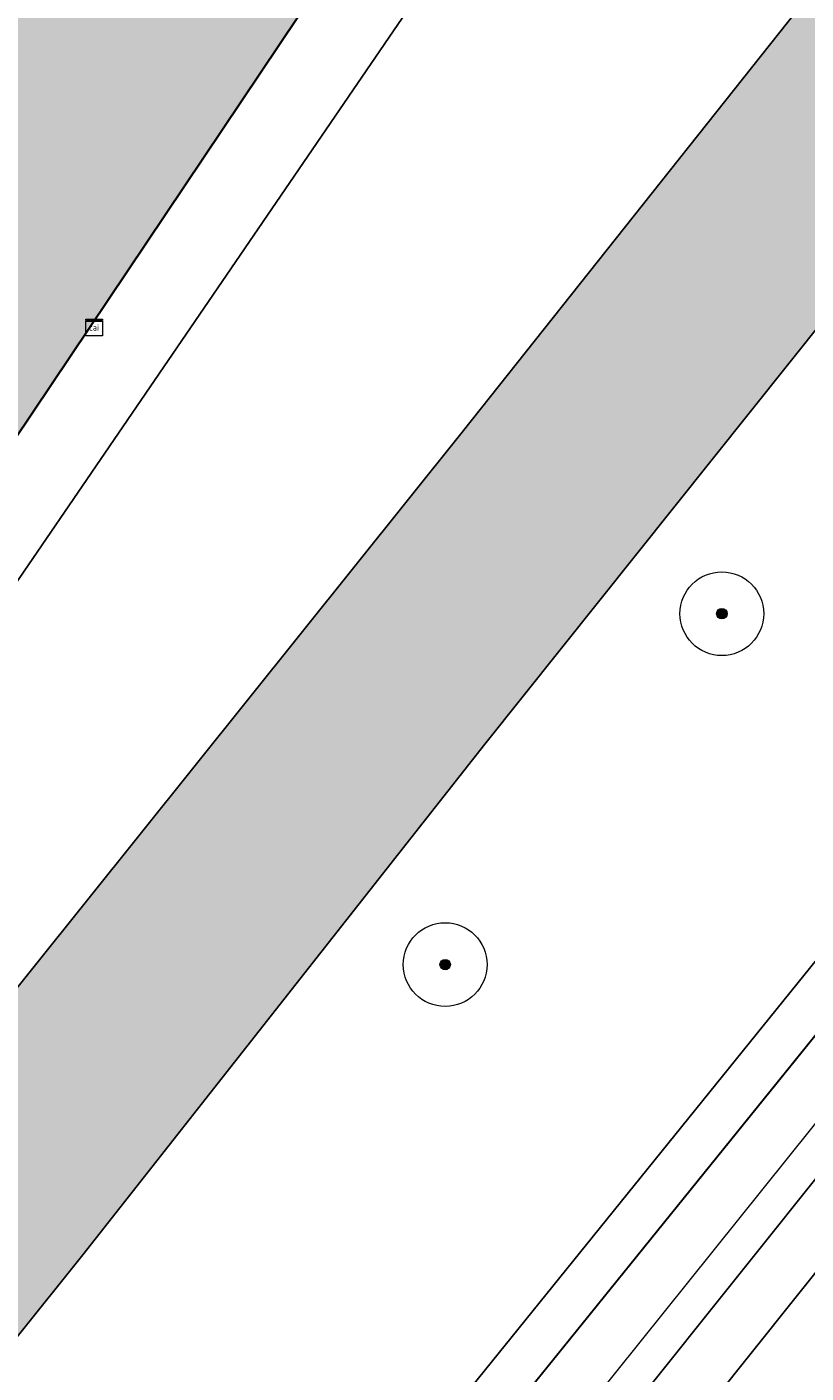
# Model space of a CAD drawing. Header units: metres. Extents: x 125349 to 128236, y 501602 to 503797.
# Tile 437 of 656: x 127200 to 127218, y 502339 to 502371. Entities that reach past the tile are written whole.
import ezdxf
from ezdxf.enums import TextEntityAlignment as Align

# ---------------------------------------------------------------- set-up
doc = ezdxf.new("R2010")
doc.units = ezdxf.units.M
doc.layers.get('0').update_dxf_attribs({"linetype": 'CONTINUOUS'})
for name, color, linetype, lineweight in [('B-WE-GK-BESCHOEIING-G', 130, 'GK-BESCHOEIING-SO', 18), ('B-WE-GR-BEPLANTING_CULTUUR_HEESTERS-GV', 90, 'CONTINUOUS', 18), ('B-WE-GR-BOOM-S-500', 90, 'CONTINUOUS', 18), ('B-WE-GR-GROENVOORZIENING-GV', 80, 'CONTINUOUS', 18), ('B-WE-IE-MEUBILAIR-S', 7, 'CONTINUOUS', 18), ('B-WE-OG-BEBOUWING-GV', 7, 'CONTINUOUS', 35), ('B-WE-OG-BEBOUWING_TE AMOVEREN-V', 253, 'CONTINUOUS', 18), ('B-WE-OG-TERREIN_BEGROEID-GV', 7, 'CONTINUOUS', 18), ('B-WE-OG-TERREIN_OEVER-GV', 7, 'CONTINUOUS', 18), ('B-WE-OG-WATER-GV', 130, 'CONTINUOUS', 18), ('B-WE-OG-WEG-GV', 7, 'CONTINUOUS', 18), ('B-WE-VH-GESLOTENVERHARDING_ASFALT-GV', 10, 'CONTINUOUS', 18), ('B-WE-VW-MARKERING_PICTOGRAM-G', 7, 'CONTINUOUS', 18)]:
    doc.layers.add(name, color=color, linetype=linetype, lineweight=lineweight)
doc.layers.add('B-WE-OG-WATER-V', color=7, linetype='CONTINUOUS', lineweight=18, true_color=0xbee8ff)
doc.styles.add('NLCS-ISO', font='NLCS-ISO.ttf')
doc.linetypes.add('GK-BESCHOEIING-SO', pattern='A,18,-3,[1,NLCS.SHX,S=0.6,R=0,X=0,Y=0],-3', length=24)

# ---------------------------------------------------------------- blocks, each defined once
blk = doc.blocks.new('SIE-MEUBILAIR_KAST_CAI-SO')
for points in [[(-1, 1), (1, 1), (1, 0.84), (-1, 0.84)], [(-1, 0.76), (1, 0.76), (1, -1), (-1, -1)]]:
    blk.add_lwpolyline(points, close=True)
at = {"style": 'NLCS-ISO'}
blk.add_text('cai', height=0.75, dxfattribs=at).set_placement((0, 0), align=Align.MIDDLE_CENTER)
blk = doc.blocks.new('SGR-BOOM_01-SO')
at = {"linetype": 'ByBlock', "lineweight": 18}
h = blk.add_hatch(color=0, dxfattribs=at)
h.dxf.hatch_style = 1
edge = h.paths.add_edge_path()
edge.add_arc((0, 0), 0.25, 0, 360)
at = {"color": 0, "linetype": 'ByBlock', "lineweight": 18}
for radius in [2, 0.25]:
    blk.add_circle((0, 0), radius, dxfattribs=at)

msp = doc.modelspace()

# ---------------------------------------------------------------- hatches: boundary and pattern name
at = {"layer": 'B-WE-OG-BEBOUWING_TE AMOVEREN-V', "transparency": 33554508}
h = msp.add_hatch(color=256, dxfattribs=at)
h.dxf.hatch_style = 1
h.paths.add_polyline_path([(127187.078, 502343.068), (127247.895, 502433.713), (127254.449, 502443.482), (127256.033, 502445.842), (127256.149, 502446.015), (127255.299, 502446.617), (127253.301, 502447.971), (127253.602, 502448.371), (127252.602, 502449.023), (127252.351, 502448.573), (127246.406, 502452.536), (127245.561, 502451.251), (127244.33, 502449.377), (127244.28, 502449.41), (127243.229, 502448.904), (127242.512, 502448.25), (127242.066, 502447.539), (127241.743, 502446.626), (127241.671, 502445.441), (127241.721, 502445.408), (127241.617, 502445.249), (127242.694, 502444.541), (127240.444, 502441.185), (127239.398, 502441.873), (127179.925, 502353.111), (127180.958, 502352.403), (127178.705, 502349.05), (127177.642, 502349.778), (127177.535, 502349.621), (127177.485, 502349.654), (127176.416, 502349.139), (127175.694, 502348.494), (127175.204, 502347.811), (127174.871, 502346.9), (127174.801, 502345.736), (127174.851, 502345.702), (127172.715, 502342.583), (127178.61, 502338.692), (127178.202, 502338.148), (127179.143, 502337.534), (127179.551, 502338.078), (127182.525, 502336.232), (127184.723, 502339.451), (127183.634, 502340.218), (127185.988, 502343.785)])
at = {"layer": 'B-WE-OG-WATER-V'}
h = msp.add_hatch(color=256, dxfattribs=at)
edge = h.paths.add_edge_path()
edge.add_line((127146.932, 502282.446), (127145.997, 502281.283))
edge.add_line((127145.997, 502281.283), (127125.073, 502254.623))
edge.add_line((127125.073, 502254.623), (127121.315, 502250))
edge.add_line((127121.315, 502250), (127105.7, 502230.321))
edge.add_line((127105.7, 502230.321), (127092.161, 502213.258))
edge.add_line((127092.161, 502213.258), (127073.659, 502190.454))
edge.add_line((127073.659, 502190.454), (127048.805, 502159.686))
edge.add_line((127048.805, 502159.686), (127016.739, 502119.704))
edge.add_line((127016.739, 502119.704), (127011.991, 502113.788))
edge.add_line((127011.991, 502113.788), (127006.339, 502106.746))
edge.add_line((127006.339, 502106.746), (127001.514, 502100.734))
edge.add_line((127001.514, 502100.734), (127000, 502098.829))
edge.add_line((127000, 502098.829), (126995.757, 502093.501))
edge.add_arc((126994.338, 502094.368), 1.663, 307.9347, 328.5908, ccw=False)
edge.add_arc((126994.266, 502094.47), 1.787, 290.8977, 307.7223, ccw=False)
edge.add_line((126994.904, 502092.8), (126992.703, 502091.951))
edge.add_line((126992.703, 502091.951), (126993.101, 502090.199))
edge.add_line((126993.101, 502090.199), (126990.848, 502087.398))
edge.add_line((126990.848, 502087.398), (126989.296, 502085.403))
edge.add_arc((126991.447, 502083.282), 3.021, 135.4056, 155.9768)
edge.add_arc((126991.247, 502083.511), 2.747, 158.6408, 165.4838)
edge.add_arc((126991.098, 502083.565), 2.59, 165.8042, 203.7908)
edge.add_arc((126991.084, 502083.558), 2.574, 203.7674, 237.2676)
edge.add_arc((126991.118, 502084.558), 3.473, 245.7558, 267.9205)
edge.add_arc((126991.046, 502083.986), 2.898, 268.9368, 294.3357)
edge.add_arc((126990.526, 502084.506), 3.595, 298.4651, 315.5747)
edge.add_line((126993.094, 502081.989), (126996.543, 502086.319))
edge.add_line((126996.543, 502086.319), (127000, 502090.659))
edge.add_line((127000, 502090.659), (127002.168, 502093.374))
edge.add_line((127002.168, 502093.374), (127018.05, 502113.191))
edge.add_line((127018.05, 502113.191), (127031.108, 502129.472))
edge.add_line((127031.108, 502129.472), (127061.611, 502167.612))
edge.add_line((127061.611, 502167.612), (127076.18, 502185.636))
edge.add_line((127076.18, 502185.636), (127097.104, 502211.626))
edge.add_line((127097.104, 502211.626), (127127.528, 502250))
edge.add_line((127127.528, 502250), (127141.585, 502267.668))
edge.add_line((127141.585, 502267.668), (127174.668, 502308.914))
edge.add_line((127174.668, 502308.914), (127184.906, 502321.879))
edge.add_line((127184.906, 502321.879), (127188.636, 502326.611))
edge.add_line((127188.636, 502326.611), (127189.054, 502327.119))
edge.add_line((127189.054, 502327.119), (127190.095, 502328.384))
edge.add_line((127190.095, 502328.384), (127190.593, 502328.989))
edge.add_line((127190.593, 502328.989), (127194.521, 502333.834))
edge.add_line((127194.521, 502333.834), (127200.996, 502341.901))
edge.add_line((127200.996, 502341.901), (127210.601, 502354.098))
edge.add_line((127210.601, 502354.098), (127221.457, 502367.694))
edge.add_line((127221.457, 502367.694), (127227.76, 502375.492))
edge.add_line((127227.76, 502375.492), (127239.316, 502389.987))
edge.add_line((127239.316, 502389.987), (127250.522, 502404.183))
edge.add_line((127250.522, 502404.183), (127250.931, 502404.69))
edge.add_line((127250.931, 502404.69), (127252.814, 502407.025))
edge.add_line((127252.814, 502407.025), (127253.223, 502407.532))
edge.add_line((127253.223, 502407.532), (127261.528, 502418.029))
edge.add_line((127261.528, 502418.029), (127262.16, 502418.83))
edge.add_line((127262.16, 502418.83), (127280.756, 502442.371))
edge.add_line((127280.756, 502442.371), (127281.388, 502443.172))
edge.add_line((127281.388, 502443.172), (127288.742, 502452.27))
edge.add_line((127288.742, 502452.27), (127292.844, 502457.368))
edge.add_line((127292.844, 502457.368), (127301.099, 502467.765))
edge.add_line((127301.099, 502467.765), (127310.554, 502479.662))
edge.add_line((127310.554, 502479.662), (127316.457, 502487.01))
edge.add_line((127316.457, 502487.01), (127326.723, 502500))
edge.add_line((127326.723, 502500), (127333.71, 502508.963))
edge.add_line((127333.71, 502508.963), (127335.017, 502510.607))
edge.add_line((127335.017, 502510.607), (127336.627, 502512.7))
edge.add_line((127336.627, 502512.7), (127337.733, 502514.095))
edge.add_line((127337.733, 502514.095), (127339.041, 502516.04))
edge.add_line((127339.041, 502516.04), (127342.413, 502521.025))
edge.add_line((127342.413, 502521.025), (127343.922, 502523.169))
edge.add_line((127343.922, 502523.169), (127345.282, 502525.313))
edge.add_line((127345.282, 502525.313), (127347.094, 502528.256))
edge.add_line((127347.094, 502528.256), (127349.97, 502532.701))
edge.add_line((127349.97, 502532.701), (127348.925, 502534.188))
edge.add_line((127348.925, 502534.188), (127347.874, 502534.784))
edge.add_line((127347.874, 502534.784), (127345.706, 502535.075))
edge.add_line((127345.706, 502535.075), (127344.77, 502533.818))
edge.add_line((127344.77, 502533.818), (127343.611, 502531.773))
edge.add_line((127343.611, 502531.773), (127342.1, 502529.279))
edge.add_line((127342.1, 502529.279), (127339.935, 502525.888))
edge.add_line((127339.935, 502525.888), (127339.482, 502525.14))
edge.add_line((127339.482, 502525.14), (127334.298, 502517.512))
edge.add_line((127334.298, 502517.512), (127333.645, 502516.715))
edge.add_line((127333.645, 502516.715), (127330.276, 502512.38))
edge.add_line((127330.276, 502512.38), (127324.635, 502505.193))
edge.add_line((127324.635, 502505.193), (127320.559, 502500))
edge.add_line((127320.559, 502500), (127316.56, 502494.911))
edge.add_line((127316.56, 502494.911), (127303.003, 502478.016))
edge.add_line((127303.003, 502478.016), (127288.996, 502460.371))
edge.add_line((127288.996, 502460.371), (127283.864, 502454.114))
edge.add_line((127283.864, 502454.114), (127280.592, 502450.124))
edge.add_line((127280.592, 502450.124), (127273.338, 502440.977))
edge.add_line((127273.338, 502440.977), (127272.406, 502439.824))
edge.add_line((127272.406, 502439.824), (127267.412, 502433.643))
edge.add_line((127267.412, 502433.643), (127265.784, 502431.629))
edge.add_line((127265.784, 502431.629), (127264.526, 502430.033))
edge.add_line((127264.526, 502430.033), (127263.689, 502428.97))
edge.add_line((127263.689, 502428.97), (127258.337, 502422.178))
edge.add_line((127258.337, 502422.178), (127257.079, 502420.582))
edge.add_line((127257.079, 502420.582), (127256.73, 502420.141))
edge.add_line((127256.73, 502420.141), (127247.423, 502408.377))
edge.add_line((127247.423, 502408.377), (127247.074, 502407.936))
edge.add_line((127247.074, 502407.936), (127233.567, 502391.041))
edge.add_line((127233.567, 502391.041), (127220.66, 502374.896))
edge.add_line((127220.66, 502374.896), (127210.055, 502361.549))
edge.add_line((127210.055, 502361.549), (127195.947, 502343.954))
edge.add_line((127195.947, 502343.954), (127192.549, 502339.583))
edge.add_line((127192.549, 502339.583), (127188.794, 502334.752))
edge.add_line((127188.794, 502334.752), (127187.242, 502332.86))
edge.add_line((127187.242, 502332.86), (127186.557, 502331.941))
edge.add_line((127186.557, 502331.941), (127186.756, 502331.78))
edge.add_line((127186.756, 502331.78), (127186.503, 502331.467))
edge.add_line((127186.503, 502331.467), (127186.448, 502331.398))
edge.add_line((127186.448, 502331.398), (127186.353, 502331.281))
edge.add_line((127186.353, 502331.281), (127186.067, 502330.928))
edge.add_line((127186.067, 502330.928), (127185.323, 502330.007))
edge.add_line((127185.323, 502330.007), (127185.112, 502329.746))
edge.add_line((127185.112, 502329.746), (127184.871, 502329.447))
edge.add_line((127184.871, 502329.447), (127184.543, 502329.336))
edge.add_line((127184.543, 502329.336), (127182.177, 502326.417))
edge.add_line((127182.177, 502326.417), (127166.026, 502306.191))
edge.add_line((127166.026, 502306.191), (127162.786, 502302.162))
edge.add_line((127162.786, 502302.162), (127146.932, 502282.446))

# ---------------------------------------------------------------- linework, layer by layer
at = {"layer": 'B-WE-GK-BESCHOEIING-G', "flags": 128}
for points in [[(127186.756, 502331.78), (127186.557, 502331.941), (127187.242, 502332.86), (127188.794, 502334.752), (127195.947, 502343.954), (127210.055, 502361.549), (127220.66, 502374.896), (127233.567, 502391.041), (127247.074, 502407.936), (127247.423, 502408.377), (127256.73, 502420.141), (127257.079, 502420.582), (127258.337, 502422.178), (127264.526, 502430.033), (127265.784, 502431.629), (127273.338, 502440.977), (127280.592, 502450.124), (127288.996, 502460.371), (127303.003, 502478.016), (127316.56, 502494.911), (127320.559, 502500), (127330.276, 502512.38), (127333.645, 502516.715), (127334.298, 502517.512), (127339.482, 502525.14), (127339.935, 502525.888), (127342.1, 502529.279), (127343.611, 502531.773), (127344.77, 502533.818), (127345.706, 502535.075), (127347.874, 502534.784)], [(127190.593, 502328.989), (127194.521, 502333.834), (127200.996, 502341.901), (127210.601, 502354.098), (127221.457, 502367.694), (127227.76, 502375.492), (127239.316, 502389.987), (127250.522, 502404.183), (127250.931, 502404.69), (127252.814, 502407.025), (127253.223, 502407.532), (127261.528, 502418.029), (127262.16, 502418.83), (127280.756, 502442.371), (127281.388, 502443.172), (127288.742, 502452.27), (127292.844, 502457.368), (127301.099, 502467.765), (127310.554, 502479.662), (127316.457, 502487.01), (127326.723, 502500), (127333.71, 502508.963), (127335.017, 502510.607), (127336.627, 502512.7), (127337.733, 502514.095), (127339.041, 502516.04), (127342.413, 502521.025), (127343.922, 502523.169), (127345.282, 502525.313), (127347.094, 502528.256), (127349.97, 502532.701), (127348.925, 502534.188)]]:
    msp.add_lwpolyline(points, dxfattribs=at)
at = {"layer": 'B-WE-GR-BEPLANTING_CULTUUR_HEESTERS-GV', "flags": 128}
msp.add_lwpolyline([(127187.078, 502343.068), (127188.697, 502342.308), (127250.21, 502432.26), (127247.895, 502433.713)], close=True, dxfattribs=at)
at = {"layer": 'B-WE-GR-GROENVOORZIENING-GV', "flags": 128}
msp.add_lwpolyline([(127239.316, 502389.987), (127227.76, 502375.492), (127221.457, 502367.694), (127210.601, 502354.098), (127200.996, 502341.901), (127194.521, 502333.834), (127199.443, 502324.551), (127208.974, 502337.135), (127220.334, 502351.186), (127231.535, 502365.226), (127241.139, 502377.421)], dxfattribs=at)
at = {"layer": 'B-WE-OG-BEBOUWING-GV', "flags": 128}
msp.add_lwpolyline([(127239.398, 502441.873), (127179.925, 502353.111), (127180.958, 502352.403), (127178.705, 502349.05), (127177.642, 502349.778), (127177.535, 502349.621), (127177.485, 502349.654), (127176.416, 502349.139), (127175.694, 502348.494), (127175.204, 502347.811), (127174.871, 502346.9), (127174.801, 502345.736), (127174.851, 502345.702), (127172.715, 502342.583), (127178.61, 502338.692), (127178.202, 502338.148), (127179.143, 502337.534), (127179.551, 502338.078), (127182.525, 502336.232), (127184.723, 502339.451), (127183.634, 502340.218), (127185.988, 502343.785), (127187.078, 502343.068), (127247.895, 502433.713)], dxfattribs=at)
at = {"layer": 'B-WE-OG-TERREIN_BEGROEID-GV', "flags": 128}
msp.add_lwpolyline([(127247.895, 502433.713), (127250.21, 502432.26), (127188.697, 502342.308), (127192.549, 502339.583), (127195.947, 502343.954), (127210.055, 502361.549), (127220.66, 502374.896), (127233.567, 502391.041), (127247.074, 502407.936), (127247.423, 502408.377), (127256.73, 502420.141), (127257.079, 502420.582), (127258.337, 502422.178), (127263.689, 502428.97), (127252.888, 502437.192), (127256.235, 502441.578), (127262.78, 502436.93), (127267.438, 502443.795), (127258.944, 502450.043), (127256.362, 502446.105), (127256.143, 502445.77), (127256.033, 502445.842), (127254.449, 502443.482)], close=True, dxfattribs=at)
at = {"layer": 'B-WE-OG-TERREIN_OEVER-GV', "flags": 128}
msp.add_lwpolyline([(127241.849, 502370.718), (127230.245, 502356.424), (127221.893, 502345.73), (127211.184, 502332.33), (127200.578, 502319.065), (127184.585, 502299.12), (127168.443, 502278.925), (127159.725, 502267.95), (127145.075, 502249.489), (127137.751, 502240.19), (127098.873, 502191.288), (127065.297, 502149.966), (127035.1, 502112.029), (127013.92, 502085.187)], dxfattribs=at)
at = {"layer": 'B-WE-OG-WATER-GV', "flags": 128}
for points in [[(127247.074, 502407.936), (127233.567, 502391.041), (127220.66, 502374.896), (127210.055, 502361.549), (127195.947, 502343.954), (127192.549, 502339.583), (127188.794, 502334.752), (127187.242, 502332.86), (127186.557, 502331.941), (127186.756, 502331.78), (127186.503, 502331.467), (127186.448, 502331.398), (127186.353, 502331.281), (127186.067, 502330.928), (127185.323, 502330.007), (127185.112, 502329.746), (127184.871, 502329.447), (127184.543, 502329.336), (127182.177, 502326.417), (127166.026, 502306.191), (127162.786, 502302.162), (127146.932, 502282.446)], [(127002.168, 502093.374), (127018.05, 502113.191), (127031.108, 502129.472), (127061.611, 502167.612), (127076.18, 502185.636), (127097.104, 502211.626), (127127.528, 502250), (127141.585, 502267.668), (127174.668, 502308.914), (127184.906, 502321.879), (127188.636, 502326.611), (127189.054, 502327.119), (127190.095, 502328.384), (127190.593, 502328.989), (127194.521, 502333.834), (127200.996, 502341.901), (127210.601, 502354.098), (127221.457, 502367.694), (127227.76, 502375.492), (127239.316, 502389.987)]]:
    msp.add_lwpolyline(points, dxfattribs=at)
at = {"layer": 'B-WE-OG-WEG-GV', "flags": 128}
for points in [[(127241.139, 502377.421), (127231.535, 502365.226), (127220.334, 502351.186), (127208.974, 502337.135), (127199.443, 502324.551), (127197.817, 502322.405), (127198.524, 502321.926), (127199.899, 502323.69), (127209.843, 502336.445), (127221.199, 502350.491), (127232.404, 502364.537), (127242.01, 502376.734)], [(127240.758, 502371.592), (127229.151, 502357.295), (127220.796, 502346.596), (127210.092, 502333.203), (127199.486, 502319.939), (127183.493, 502299.993), (127167.349, 502279.796), (127158.63, 502268.82), (127143.978, 502250.357), (127136.654, 502241.058), (127097.783, 502192.164), (127064.208, 502150.842), (127034.004, 502112.897), (127012.828, 502086.06)], [(127013.92, 502085.187), (127035.1, 502112.029), (127065.297, 502149.966), (127098.873, 502191.288), (127137.751, 502240.19), (127145.075, 502249.489), (127159.725, 502267.95), (127168.443, 502278.925), (127184.585, 502299.12), (127200.578, 502319.065), (127211.184, 502332.33), (127221.893, 502345.73), (127230.245, 502356.424), (127241.849, 502370.718)]]:
    msp.add_lwpolyline(points, dxfattribs=at)
at = {"layer": 'B-WE-VH-GESLOTENVERHARDING_ASFALT-GV', "flags": 128}
for points in [[(127242.01, 502376.734), (127232.404, 502364.537), (127221.199, 502350.491), (127209.843, 502336.445), (127199.899, 502323.69), (127198.524, 502321.926), (127197.462, 502320.576), (127194.684, 502317.129), (127189.909, 502311.203), (127170.478, 502287.097), (127162.606, 502277.324), (127140.968, 502250), (127137.031, 502244.904), (127129.519, 502235.544), (127098.764, 502197.105), (127073.656, 502165.837), (127033.071, 502115.3), (127012.045, 502088.76)], [(127012.828, 502086.06), (127034.004, 502112.897), (127064.208, 502150.842), (127097.783, 502192.164), (127136.654, 502241.058), (127143.978, 502250.357), (127158.63, 502268.82), (127167.349, 502279.796), (127183.493, 502299.993), (127199.486, 502319.939), (127210.092, 502333.203), (127220.796, 502346.596), (127229.151, 502357.295), (127240.758, 502371.592)]]:
    msp.add_lwpolyline(points, dxfattribs=at)
at = {"layer": 'B-WE-VW-MARKERING_PICTOGRAM-G', "flags": 128}
msp.add_lwpolyline([(127505.655, 502810.251), (127491.223, 502783.709), (127475.442, 502754.396), (127451.278, 502709.041), (127429.812, 502669.024), (127402.206, 502617.036), (127390.392, 502590.165), (127375.862, 502556.748), (127369.543, 502543.205), (127362.867, 502531.411), (127355.977, 502519.612), (127351.291, 502512.692), (127343.089, 502501.447), (127336.014, 502492.949), (127313.372, 502464.469), (127267.617, 502406.911), (127227.374, 502356.111), (127201.993, 502324.489), (127177.464, 502293.579), (127143.157, 502250.463), (127104.566, 502202.164), (127066.833, 502155.172), (127019.634, 502096.389)], dxfattribs=at)

# ---------------------------------------------------------------- block references
at = {"layer": 'B-WE-GR-BOOM-S-500', "xscale": 0.5, "yscale": 0.5, "zscale": 0.5}
for p in [(127216.261, 502357.215), (127209.651, 502348.835)]:
    msp.add_blockref('SGR-BOOM_01-SO', p, dxfattribs=at)
at = {"layer": 'B-WE-IE-MEUBILAIR-S', "xscale": 0.2, "yscale": 0.2, "zscale": 0.2}
msp.add_blockref('SIE-MEUBILAIR_KAST_CAI-SO', (127201.263, 502364.049), dxfattribs=at)

doc.saveas('drawing.dxf')
